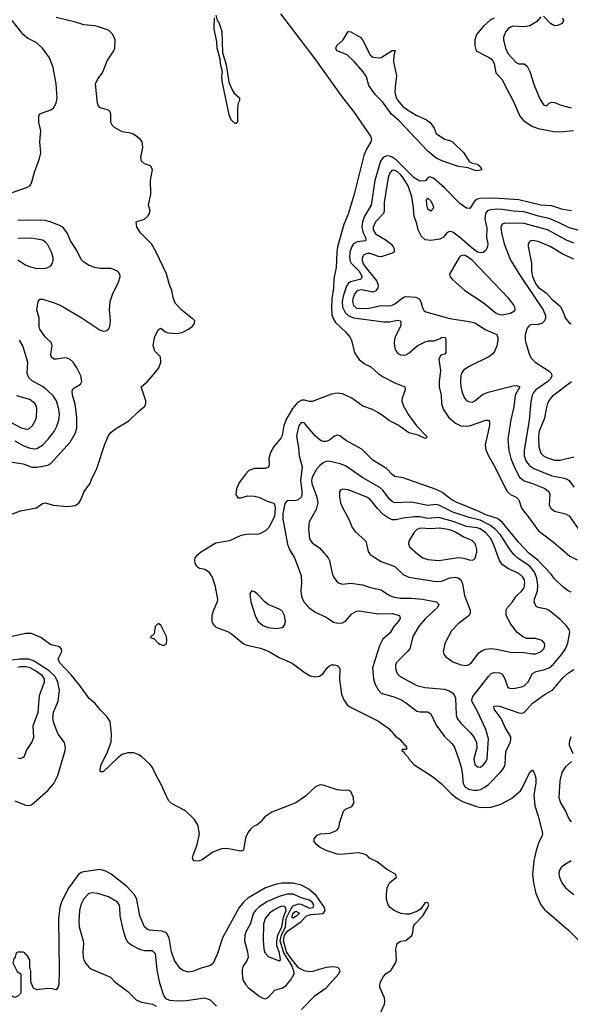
# Model space of a CAD drawing. Header units: inches. Extents: x 884549 to 1028252, y 526810 to 653624.
# Tile 709 of 1056: x 964464 to 968464, y 599748 to 606897. Entities that reach past the tile are written whole.
import ezdxf

# ---------------------------------------------------------------- set-up
doc = ezdxf.new("R2010")
doc.units = ezdxf.units.IN
doc.header["$MEASUREMENT"] = 0
doc.layers.add('A9569', color=7, linetype='Continuous')
doc.layers.add('A9660', color=7, linetype='Continuous')

msp = doc.modelspace()

# ---------------------------------------------------------------- linework, layer by layer
at = {"layer": 'A9569', "color": 5}
for points, elevation in [([(964439.5, 600000), (964446.4, 599986.4), (964474, 599970), (964472, 599830), (964454, 599810), (964430, 599798), (964369.3, 599829.3), (964365.6, 599865.6), (964350, 599888.7), (964337, 599930), (964325, 600000)], 2120), ([(964751.9, 600000), (964752.1, 599987.9), (964748, 599892), (964742.8, 599870), (964730, 599854), (964701.2, 599861.2), (964670, 599862.7), (964590, 599853.2), (964566, 599866), (964546, 599910), (964546, 599990), (964542, 600000)], 2120), ([(964993.1, 600000), (965125.3, 599945.3), (965155.5, 599910), (965250, 599840.3), (965310, 599780.9), (965350, 599764.7), (965428.9, 599748.9), (965454.7, 599734.7)], 2140), ([(965893.6, 599733.6), (965850, 599777.7), (965810, 599793.3), (965674.1, 599774.1), (965609.8, 599769.8), (965554.6, 599774.6), (965528.5, 599788.5), (965512.1, 599812.1), (965481.5, 599901.5), (965465.1, 599985.1), (965463.4, 600000)], 2140), ([(965757, 600000), (965730, 599988.7), (965690, 599982), (965650, 599992.6), (965640.5, 600000)], 2120), ([(966081.4, 600000), (966080.1, 599970), (966086.4, 599926.4), (966107.1, 599890), (966130, 599865.5), (966210, 599803.6), (966230, 599791.7), (966250, 599787.2), (966270, 599796.5), (966317.4, 599850), (966373.5, 599866.5), (966398.2, 599881.8), (966434.1, 599925.9), (966457.5, 599970), (966455.9, 599990), (966452, 600000)], 2140), ([(966512, 599710), (966610, 599812.7), (966691.7, 599868.3), (966782.2, 599970), (966792.7, 599990), (966788.6, 600000)], 2120), ([(966640.9, 600000), (966594.9, 599985.1), (966570, 599983.8), (966530, 599991.5), (966514.8, 600000)], 2120), ([(967079.2, 599670), (967115, 599750), (967117.9, 599770), (967115.3, 599795.3), (967081.6, 599870), (967079.5, 599890), (967084.5, 599910), (967107, 599950), (967123.7, 599970), (967163.6, 599996.4), (967165.9, 600000)], 2080)]:
    msp.add_lwpolyline(points, dxfattribs=dict(at, elevation=elevation))
at = {"layer": 'A9660', "color": 5}
for points, elevation in [([(966358.4, 606938.4), (966601.9, 606621.9), (966801.4, 606341.4), (966890.4, 606230), (967013.4, 606050), (967019.2, 606030), (967014.4, 606010), (966983.5, 605956.5), (966965, 605910), (966893.8, 605630), (966850, 605485.8), (966818.5, 605410), (966773.4, 605246.6), (966767.3, 605210), (966762.9, 605097.1), (966745.7, 605014.3), (966743.5, 604950), (966732.3, 604867.7), (966728.8, 604808.8), (966733, 604753), (966743.3, 604723.3), (966759, 604699), (966830.1, 604630), (966864.6, 604590), (966875.5, 604570), (966897.1, 604477.1), (966930, 604430.2), (966970, 604399), (967016, 604376), (967068.1, 604328.1), (967104, 604304), (967190, 604259.7), (967263.1, 604230), (967265.2, 604210), (967242.5, 604150), (967240.1, 604130), (967252.3, 604090), (967288.6, 604028.6), (967347.5, 603947.5), (967422, 603870), (967419.3, 603860.7), (967410, 603856), (967359.4, 603879.4), (967290, 603896.8), (967212.9, 603952.9), (967150, 603983.2), (967110, 604016.5), (967070, 604041.6), (967026.4, 604066.4), (966956.9, 604090), (966876.4, 604150), (966810, 604181.4), (966770, 604184.7), (966730, 604177.9), (966590, 604125.7), (966570, 604123.6), (966534.5, 604134.4), (966514.4, 604134.4), (966482.1, 604117.9), (966445.3, 604074.7), (966401.8, 603998.2), (966384.3, 603950), (966370, 603876.8), (966362, 603858), (966307.3, 603792.7), (966286.3, 603753.7), (966273.6, 603710), (966276.1, 603670), (966271.7, 603648.3), (966250, 603637), (966170, 603638.2), (966130, 603623.8), (966103.6, 603596.4), (966061.1, 603538.9), (966038.6, 603490), (966034.6, 603450), (966050, 603425.4), (966070, 603426), (966119.3, 603440.7), (966170, 603437.1), (966201.1, 603430), (966261.7, 603401.7), (966310, 603386.1), (966318.6, 603370), (966320.1, 603350), (966314.7, 603290), (966274.5, 603210), (966250, 603186.6), (966210, 603163.9), (966190, 603159), (966130, 603160.9), (966085.2, 603154.8), (966066, 603150), (965988.2, 603111.8), (965890, 603095.2), (965786, 603034), (965753.4, 603010), (965737.7, 602990), (965733.2, 602970), (965737.5, 602950), (965748.7, 602928.7), (965770, 602914.4), (965810, 602907.2), (965837, 602890), (965862, 602850), (965882.5, 602790), (965902.2, 602690), (965899.5, 602670), (965871.5, 602610), (965859.8, 602570), (965860.7, 602530), (965866.9, 602510), (965883.8, 602490), (965900.4, 602480.4), (965970, 602456), (965999.8, 602439.8), (966087.2, 602367.2), (966115.5, 602355.5), (966213.8, 602333.8), (966271.2, 602311.2), (966350, 602265.5), (966444, 602224), (966530, 602159.4), (966573.8, 602133.8), (966610, 602125.2), (966642, 602130), (966669.3, 602150.7), (966698.9, 602190), (966715.4, 602204.6), (966730, 602212.3), (966750, 602213), (966770, 602207.5), (966788.1, 602190), (966790, 602178.8), (966786.9, 602106.9), (966800.9, 602000.9), (966818.4, 601958.4), (966843.2, 601923.2), (966866.3, 601906.3), (967066, 601806), (967145.8, 601750), (967195, 601695), (967230, 601667.7), (967236.9, 601656.9), (967250.3, 601650), (967255.6, 601635.6), (967264, 601630), (967276.3, 601610), (967270, 601599), (967242.8, 601597.2), (967241, 601590), (967258.4, 601578.4), (967260.5, 601570), (967284.5, 601544.5), (967291.5, 601530), (967327.6, 601490), (967462.5, 601402.6), (967528.3, 601348.3), (967598.1, 601278.1), (967642.5, 601242.5), (967681.3, 601221.3), (967783.1, 601183.1), (967815.9, 601175.9), (967890, 601179.1), (967958.6, 601201.4), (968037.2, 601242.8), (968101.5, 601298.5), (968117.7, 601322.3), (968170, 601434), (968190, 601450.8), (968203.8, 601423.8), (968213.6, 601390), (968213.1, 601353.1), (968199.8, 601270), (968205.7, 601190), (968230, 601114.4), (968261.1, 600990), (968258.6, 600970), (968235.4, 600924.6), (968215.6, 600864.4), (968197.9, 600790), (968190.6, 600690), (968197.2, 600630), (968213.3, 600553.3), (968251.1, 600471.1), (968276.2, 600436.2), (968450, 600287.1), (968530, 600205.6)], 2080), ([(964293.8, 603266.2), (964470.8, 603330.8), (964587, 603353), (964630, 603383.2), (964649.5, 603390), (964710, 603372.1), (964810, 603362.5), (964866.3, 603370), (964893.3, 603386.7), (964909, 603410), (964932.8, 603470), (964973.6, 603526.4), (964990.5, 603570), (965023.2, 603630), (965084, 603816), (965110, 603878.9), (965130, 603901.4), (965168.4, 603930), (965256.2, 603983.8), (965326.9, 604053.1), (965372.9, 604090), (965381.4, 604110), (965380.3, 604130), (965348, 604230), (965390, 604268), (965450, 604337.6), (965474.2, 604370), (965490.8, 604410), (965488.1, 604448.1), (965447, 604490), (965434.5, 604530), (965444.5, 604590), (965470, 604644.7), (965490, 604656), (965524.7, 604630), (965542.9, 604622.9), (965610, 604617.7), (965650, 604628.1), (965690, 604649.1), (965718, 604670), (965734.8, 604690), (965735.8, 604710), (965730, 604718.4), (965645.4, 604785.4), (965596.4, 604836.4), (965581.4, 604870), (965568.5, 604930), (965551.7, 604971.7), (965530.6, 605050.6), (965454.5, 605214.5), (965422.5, 605270), (965341.4, 605350), (965315.1, 605390), (965309.7, 605430.3), (965371.4, 605448.6), (965395.6, 605470), (965406.9, 605490), (965411.5, 605510), (965399.6, 605550), (965417.9, 605630), (965415.6, 605730), (965428.5, 605810), (965415, 605835), (965370.7, 605850.7), (965349.8, 605870), (965343.5, 605896.5), (965358.2, 605970), (965354.9, 606010), (965339.2, 606030), (965290, 606064.9), (965270, 606072.3), (965210, 606081.4), (965153.2, 606113.2), (965136.2, 606130), (965127, 606150), (965127.4, 606210), (965120.2, 606230), (965110, 606240.9), (965050, 606257.3), (965034.9, 606274.9), (965030.4, 606290.4), (965016.2, 606430), (965032.4, 606467.6), (965066.6, 606510), (965101.1, 606598.9), (965148.6, 606670), (965156.8, 606690), (965157.4, 606750), (965141.6, 606790), (965110, 606819.5), (965043.1, 606843.1), (965010, 606852.8), (964930, 606859.9), (964870, 606879.9), (964730, 606911.9)], 2080), ([(964376.2, 605630), (964520.2, 605679.8), (964537.7, 605690), (964549.8, 605710), (964571, 605790), (964608.3, 605890), (964618.3, 605930), (964611, 606010), (964618, 606090), (964604.7, 606150), (964603.3, 606196.7), (964609.2, 606210), (964622, 606218), (964690, 606243.1), (964710, 606257.1), (964729.8, 606290.2), (964737.8, 606330), (964729.8, 606430), (964708.9, 606550), (964679.9, 606619.9), (964629.8, 606690), (964583.5, 606730), (964522, 606762), (964488.6, 606788.6), (964410.6, 606890)], 2120), ([(965889.5, 606930.5), (965899.3, 606890), (965910, 606876.3), (965933.8, 606813.8), (965937.4, 606657.4), (965964.9, 606570), (965984.2, 606444.2), (966007.1, 606387.1), (966022.2, 606362.2), (966060.7, 606330), (966060.7, 606310), (966050.5, 606290), (966046.6, 606253.4), (966046.8, 606153.2), (966036.8, 606143.2), (966030, 606142.7), (966000.9, 606170), (965984.9, 606204.9), (965935.4, 606450), (965933, 606487), (965937.6, 606517.6), (965924.9, 606564.9), (965920.7, 606610), (965899.7, 606690), (965896.6, 606736.6), (965877.4, 606830), (965880.7, 606910)], 2060), ([(967910, 606907.4), (967885.2, 606894.8), (967833.4, 606850), (967782.7, 606790), (967770.2, 606750), (967770.2, 606710.2), (967780.7, 606670), (967870, 606624.1), (967890, 606611.8), (967899.7, 606599.7), (967910, 606578), (967923.7, 606510), (967970, 606462.7), (967985.2, 606425.2), (968050, 606308.7), (968096.4, 606196.4), (968123.7, 606163.7), (968183.7, 606123.7), (968230, 606106.5), (968344.7, 606084.7), (968382.1, 606082.1), (968487.3, 606092.7)], 2120), ([(968250, 606916.4), (968218.5, 606881.5), (968170, 606852.1), (968125.6, 606845.6), (968050, 606849.8), (968030, 606843.5), (968012, 606830), (967996.9, 606810), (967979.7, 606770), (967979.7, 606750), (967994, 606690), (968010.8, 606650.8), (968070, 606585.3), (968090, 606575.6), (968130, 606576), (968150, 606559.6), (968170, 606519.5), (968202.1, 606422.1), (968241.7, 606321.7), (968270, 606279.5), (968290, 606270.4), (968311.6, 606290), (968330, 606298), (968350, 606296.3), (968396.9, 606276.9), (968470, 606257.5)], 2140), ([(968406.4, 606910), (968414.9, 606890), (968404, 606870), (968370, 606855.1), (968350, 606852.1), (968319.2, 606870), (968270, 606922.4)], 2140), ([(968473, 605510), (968410, 605519.4), (968330, 605544.8), (968250, 605550.7), (968090, 605588.1), (967910, 605602), (967810, 605598.7), (967787.1, 605592.9), (967770, 605581), (967733.8, 605526.2), (967710, 605527.8), (967662.3, 605562.3), (967550, 605676), (967470, 605746.6), (967443.7, 605756.3), (967431, 605750), (967412.5, 605727.5), (967370, 605723.6), (967330, 605749), (967198.2, 605878.2), (967170, 605898.6), (967150, 605907), (967130, 605909.1), (967103.8, 605896.2), (967086.3, 605870), (967043.3, 605730), (967018.1, 605550), (966970, 605470.6), (966954.7, 605430), (966949.8, 605390), (966959.9, 605350), (966979.3, 605310), (966975.3, 605290), (966915.6, 605284.4), (966890.1, 605270), (966875.1, 605244.9), (966863.7, 605210), (966859.1, 605170), (966864.7, 605144.7), (966872.6, 605130), (966930.1, 605070), (966952.9, 605030), (966944.9, 605015.1), (966934.9, 605010), (966867.2, 604992.8), (966850, 604980.6), (966837.6, 604962.4), (966813, 604890), (966806.4, 604850), (966808.8, 604810), (966829, 604770), (966850, 604748.4), (966890, 604731.3), (967110, 604702.5), (967150, 604703.3), (967210, 604715.8), (967230, 604710.3), (967233.5, 604690), (967230.1, 604670), (967190.1, 604590), (967183.8, 604550), (967188.9, 604510), (967195.6, 604495.6), (967210, 604476.1), (967230, 604464.1), (967250, 604460.6), (967270, 604464.3), (967290, 604476.5), (967350.6, 604529.4), (967410, 604557.3), (967435.1, 604564.9), (967476.1, 604563.9), (967518.3, 604581.7), (967530, 604591.9), (967554.9, 604590), (967560.9, 604570), (967560.5, 604479.5), (967552.8, 604467.2), (967530, 604464.4), (967522.3, 604457.7), (967509.2, 604430), (967520.2, 604350), (967510.9, 604270), (967512.3, 604230), (967525.9, 604170), (967528, 604110), (967540.5, 604070), (967579.3, 604010), (967630, 603967.6), (967670, 603947.7), (967710, 603944.5), (967732.1, 603947.9), (967850, 603990.2), (967870.2, 603990.2), (967876, 603976), (967876.6, 603950), (967845.7, 603810), (967850, 603774.8), (967869.1, 603730), (967907.2, 603667.2), (968006, 603470), (968030, 603450.2), (968070.2, 603430), (968090.5, 603410.5), (968108.7, 603350), (968163.5, 603283.5), (968230, 603188.9), (968342.2, 603102.2), (968461, 603001), (968514.2, 602974.2)], 2120), ([(968541.7, 605361.7), (968450, 605387.1), (968382.7, 605422.7), (968310, 605453.6), (968233, 605470), (968130, 605500.5), (968050, 605506.4), (967970, 605519.5), (967930, 605521.2), (967883.7, 605516.3), (967863.6, 605510), (967847, 605493), (967843.7, 605450), (967857.1, 605382.9), (967855.2, 605315.2), (967864.4, 605270), (967862, 605250), (967850, 605222), (967830, 605206), (967810, 605202.9), (967790, 605209.8), (967750, 605237.1), (967658.5, 605318.5), (967610, 605353.3), (967590, 605359.8), (967570, 605352.8), (967542, 605318), (967516.6, 605303.4), (967450, 605293.7), (967410, 605297.7), (967382.9, 605322.9), (967359.9, 605370), (967350, 605413.6), (967329.9, 605470), (967326, 605530), (967312.6, 605610), (967285.5, 605690), (967250, 605749.2), (967230, 605772.5), (967210, 605791.2), (967190, 605801.1), (967170, 605803.1), (967150, 605779.7), (967140.9, 605750), (967112.9, 605570), (967112.9, 605507.1), (967106.5, 605490), (967049.5, 605430), (967033, 605390), (967033, 605370), (967050, 605341.6), (967120.3, 605300.3), (967160.2, 605270), (967176.3, 605250), (967184.2, 605230), (967183.7, 605210), (967170, 605200.4), (967090, 605174.5), (967070, 605176.5), (967010, 605198.5), (966990, 605199.5), (966963.9, 605190), (966951.5, 605168.5), (966951.3, 605150), (966957.9, 605130), (966968.9, 605110), (967058.7, 604998.7), (967068.3, 604970), (967066.4, 604950), (967052.1, 604927.9), (967030, 604919.1), (966950, 604934.8), (966921.7, 604930), (966910, 604922.2), (966897, 604903), (966884.8, 604870), (966883.1, 604850), (966890, 604822.7), (966910, 604803.3), (966990, 604800.8), (967090, 604821.6), (967150, 604820.1), (967170, 604823.9), (967190, 604833.5), (967250, 604880.1), (967270, 604886.8), (967342.2, 604882.2), (967368.5, 604868.5), (967378, 604850), (967390, 604804), (967403.7, 604783.7), (967415.4, 604775.4), (967590, 604727.3), (967730, 604706), (967770, 604695.9), (967850, 604645.6), (967930.2, 604610.2), (967938, 604590), (967937.8, 604570), (967930, 604529.2), (967913.3, 604486.7), (967900.3, 604470), (967871.8, 604448.2), (967730, 604379.8), (967688.1, 604351.9), (967674, 604330), (967667.8, 604310), (967665.6, 604270), (967670, 604231.3), (967679.6, 604190), (967695.3, 604150), (967710, 604132.4), (967723.9, 604123.9), (967750, 604120.9), (967770, 604130.3), (967825.6, 604174.4), (967867.8, 604192.2), (968050, 604238.4), (968070, 604241), (968094.7, 604234.7), (968096.5, 604230), (968064.5, 604170), (968053.8, 604086.2), (968031, 603991), (968011.2, 603850), (968018, 603770), (968031.7, 603710), (968060.6, 603640.6), (968095.9, 603575.9), (968128.3, 603548.3), (968190.3, 603530), (968274.3, 603494.3), (968298.7, 603478.7), (968307.9, 603470), (968315.5, 603450), (968311.3, 603371.3), (968322.3, 603350), (968350, 603328), (968430, 603309.1), (968455, 603295.1), (968558.2, 603150)], 2140), ([(964410, 603684.4), (964490, 603672.5), (964553, 603647), (964591.5, 603648.5), (964670, 603662.9), (964690, 603675.2), (964830, 603828.3), (964868.3, 603891.7), (964878.4, 603930), (964879, 604010), (964866.4, 604106.4), (964850, 604161.2), (964845.7, 604194.3), (964848.6, 604211.4), (964857.7, 604222.3), (964907, 604250), (964915.1, 604270), (964907.6, 604310), (964879.8, 604370), (964853.3, 604410), (964830.9, 604430), (964810, 604438.8), (964790, 604440.9), (964731, 604431), (964713.2, 604433.2), (964694.3, 604450), (964690.9, 604470), (964701.5, 604530), (964696.4, 604550), (964651.6, 604591.6), (964634.2, 604614.2), (964611.9, 604650), (964606, 604670), (964606.2, 604730), (964589.1, 604790), (964597.7, 604850), (964610, 604866.7), (964630, 604867.6), (964710, 604844.6), (964762.7, 604822.7), (964910, 604734.4), (965050, 604642), (965070, 604635.5), (965090, 604636.5), (965109.9, 604650.1), (965119.1, 604670), (965123.4, 604710), (965115.8, 604790), (965121.1, 604850), (965137.8, 604902.2), (965182.8, 604990), (965195.5, 605030), (965191.3, 605051.3), (965174.7, 605070), (965130, 605089.8), (965050, 605090.9), (965010, 605096.8), (964970, 605112.1), (964930, 605135.1), (964910, 605155.6), (964880.4, 605220.4), (964834.5, 605290), (964810.4, 605350.4), (964776.8, 605390), (964750, 605405), (964686.3, 605430), (964650, 605438.9), (964530, 605441.9), (964450, 605437.6)], 2120), ([(968490, 605273.2), (968435.6, 605295.6), (968299.2, 605370), (968130, 605416.6), (967990, 605419.8), (967968.9, 605411.1), (967960.2, 605390), (967964.4, 605350), (967984.3, 605270), (968029.7, 605150), (968106.3, 605026.3), (968267.3, 604790), (968283.7, 604750), (968284.9, 604730), (968277.3, 604710), (968258, 604690), (968230, 604682.9), (968178.3, 604681.7), (968164.1, 604675.9), (968150, 604657), (968136.9, 604610), (968135.9, 604570), (968140.2, 604550), (968165.3, 604470), (968180, 604439.9), (968208, 604410), (968310, 604345.5), (968325, 604330), (968330.1, 604310), (968319.3, 604290), (968299.8, 604270), (968214.8, 604210), (968196.6, 604190), (968186.4, 604170), (968177.2, 604122.8), (968165.4, 603990), (968127.7, 603770), (968129.6, 603730), (968143.8, 603690), (968170, 603657.6), (968198.2, 603638.2), (968330, 603583.8), (968410.6, 603570.6), (968440.8, 603560.8), (968456.9, 603550), (968490, 603503.7)], 2160), ([(964450, 605153.1), (964510, 605115.6), (964543.1, 605103.1), (964590, 605091.4), (964650, 605091.6), (964670, 605096.5), (964690.8, 605109.2), (964704, 605130), (964707.4, 605150), (964706.6, 605170), (964695, 605210), (964670, 605261.3), (964650, 605284.4), (964630, 605295.3), (964550.3, 605309.7), (964450, 605308.4)], 2140), ([(968490, 605159.1), (968410, 605193.3), (968318.5, 605250), (968230, 605286.8), (968190, 605294.4), (968170, 605287.6), (968158.3, 605270), (968156.9, 605250), (968182.2, 605130), (968182.2, 605070), (968188.3, 605031.7), (968210, 604980.2), (968230, 604954.4), (968291.2, 604911.2), (968330, 604868.7), (968390, 604817.1), (968405.3, 604790), (968428.5, 604730), (968450, 604700.4), (968470, 604688.9)], 2180), ([(964430, 603839.8), (964490, 603804), (964530, 603787.3), (964570, 603780.9), (964590, 603784), (964630, 603808.5), (964670.9, 603850), (964714.1, 603905.9), (964735.3, 603944.7), (964749.9, 603990.1), (964754.1, 604030), (964749.9, 604070), (964731.8, 604130), (964710, 604163.5), (964660.6, 604210), (964630, 604232.7), (964554.2, 604274.2), (964530, 604297.6), (964518.9, 604330), (964523.7, 604410), (964487.5, 604530), (964463.7, 604570)], 2140), ([(968472.1, 604267.9), (968335.5, 604164.5), (968317.2, 604142.8), (968299.5, 604110), (968288.1, 604071.9), (968276.3, 604003.7), (968238, 603910), (968232.9, 603870), (968234.7, 603794.7), (968249.4, 603750), (968269.2, 603730), (968290, 603717.6), (968350, 603699.4), (968390, 603698.6), (968490, 603723.8)], 2180), ([(964406.3, 603970), (964470, 603935.1), (964510, 603924.3), (964530, 603927.3), (964556.5, 603950), (964579.8, 603990), (964585.8, 604010), (964589.9, 604070), (964586.4, 604090), (964575.7, 604110), (964538, 604138), (964444.7, 604164.7)], 2160), ([(968470, 602740.3), (968447.8, 602750), (968410, 602779.8), (968350, 602837.7), (968325.7, 602870), (968229.5, 602969.4), (968163.9, 603023.9), (968090, 603101.8), (967970, 603248.4), (967934.5, 603274.5), (967850, 603302), (967790, 603331.1), (967634.2, 603394.2), (967596.1, 603416.1), (967530, 603465.2), (967490, 603485), (967250.6, 603570.6), (967190, 603580.3), (967170, 603594.5), (967130, 603638.8), (967030, 603698.7), (966950, 603777.4), (966839.3, 603839.3), (966790, 603874.6), (966770, 603879.3), (966750, 603871.8), (966715.7, 603844.3), (966690, 603834), (966670, 603834.3), (966650, 603842.3), (966610, 603876.1), (966530, 603969.8), (966510, 603971.6), (966493.2, 603946.8), (966481.3, 603910), (966475.9, 603870), (966489.1, 603790), (966493.8, 603730), (966516.1, 603650), (966503.2, 603550), (966515, 603470), (966514.6, 603445.4), (966510, 603429.8), (966488.4, 603411.6), (966470, 603405.6), (966410, 603403.2), (966402.6, 603397.4), (966390, 603383.7), (966375, 603310), (966376.1, 603270), (966410.2, 603090), (966425.5, 603050), (966460.9, 602990), (966510, 602861), (966512.6, 602810), (966506.3, 602750), (966511.6, 602710), (966528.5, 602670), (966564.2, 602630), (966610, 602595.2), (966690, 602558.9), (966743.5, 602523.5), (966774.3, 602514.3), (966810, 602518.6), (966830, 602528.8), (966876.8, 602583.2), (966910, 602601.3), (966930, 602603.6), (967070, 602583.7), (967170, 602586.1), (967223.7, 602570), (967229.1, 602550), (967216, 602530), (967182.5, 602490), (967155.6, 602444.4), (967101.8, 602398.2), (967077.1, 602350), (967026.6, 602190), (967034.1, 602110), (967047.2, 602070), (967067.6, 602030), (967090, 602007.8), (967181.4, 601981.4), (967237.6, 601957.6), (967275.3, 601935.3), (967350, 601877.2), (967370, 601871.9), (967430, 601871.1), (967450, 601857.3), (967490, 601775.2), (967551.2, 601691.2), (967602.6, 601642.6), (967620, 601620), (967652.9, 601532.9), (967670.4, 601470.4), (967679.4, 601430), (967686.1, 601350), (967698.5, 601330), (967727.9, 601310), (967762.9, 601302.9), (967790, 601303.3), (967812.2, 601307.8), (967839, 601321), (967870, 601344), (967954, 601430), (967972, 601450), (967985.3, 601474.7), (967989.9, 601490), (967996.2, 601583.8), (968027.1, 601650), (968032.3, 601670), (968031.1, 601690), (967992.5, 601752.5), (967962.6, 601822.6), (967911.1, 601890), (967909, 601911), (967925.2, 601914.8), (967950, 601912.2), (968090, 601863.6), (968110, 601862.1), (968130, 601867.8), (968190, 601933.5), (968281.1, 601998.9), (968336.8, 602030), (968410, 602118.8), (968450, 602153.8), (968490, 602179.1)], 2120), ([(967165.9, 600000), (967194.5, 600045.5), (967200.9, 600070), (967197.4, 600150), (967207.2, 600190), (967230, 600205.5), (967270, 600211.3), (967311.9, 600248.1), (967320.1, 600270), (967325.5, 600314.5), (967335, 600330), (967393.3, 600390), (967430, 600450.6), (967436.5, 600470), (967430, 600483.6), (967410, 600487.8), (967378.9, 600441.1), (967355.2, 600424.8), (967297.1, 600402.9), (967270, 600401.4), (967232.5, 600407.5), (967184.1, 600430), (967154.6, 600450), (967142, 600470), (967129.9, 600510.1), (967128.4, 600548.4), (967133.9, 600590), (967141.1, 600610), (967151.4, 600630), (967202.2, 600670), (967196.8, 600690), (967130, 600729.1), (967061.3, 600781.3), (967005.7, 600810), (966987.9, 600827.9), (966960.6, 600840.6), (966926.6, 600846.6), (966795.3, 600835.3), (966770, 600837.7), (966690, 600865.1), (966647.2, 600887.2), (966617.7, 600910), (966603.5, 600930), (966603.5, 600950), (966624.6, 600975.4), (966650, 600984.5), (966719.3, 600990), (966766.3, 601010), (966783, 601030), (966789.6, 601070), (966815.6, 601150), (966830, 601164.4), (966876.6, 601183.4), (966892, 601208), (966890, 601249), (966870, 601294.2), (966850, 601302), (966810, 601299.8), (966770, 601304.2), (966670, 601338.6), (966650, 601340.7), (966616.3, 601330), (966539.9, 601260.1), (966470, 601211), (966296.1, 601143.9), (966244.9, 601110), (966212.9, 601070), (966188.5, 601050), (966162.2, 601037.8), (966140.4, 601019.6), (966123, 600997), (966104.3, 600955.7), (966090, 600866.6), (966070, 600859.3), (965970, 600878), (965930, 600877.1), (965866.9, 600853.1), (965790, 600796.9), (965769.4, 600789.4), (965730, 600786.6), (965720.7, 600810), (965723.5, 600830), (965754.5, 600905.5), (965771.3, 600988.7), (965758.5, 601050), (965731.6, 601091.6), (965670, 601153.3), (965567.1, 601207.1), (965546.5, 601226.5), (965490, 601349.7), (965452.9, 601412.9), (965430, 601467.3), (965410, 601492.4), (965350, 601546.6), (965330, 601558.9), (965292.7, 601572.7), (965250, 601574), (965210, 601560.9), (965179.5, 601540.5), (965070, 601435.3), (965055.1, 601435.1), (965050, 601439.3), (965048.1, 601450), (965055.4, 601490), (965096.9, 601570), (965128.3, 601651.7), (965132.4, 601710), (965121, 601801), (965098.7, 601838.7), (965050, 601886.7), (965012.5, 601932.5), (964970, 601967.6), (964902.3, 602062.3), (964839.6, 602139.6), (964753.9, 602230), (964743.8, 602256.2), (964771.6, 602310), (964767.3, 602327.3), (964758.1, 602338.1), (964745.3, 602345.3), (964690, 602358.4), (964618, 602410), (964550, 602440.7), (964510, 602439.8), (964385.9, 602414.1)], 2080), ([(964430, 601224.4), (964510, 601193.8), (964530, 601191.5), (964550, 601196.5), (964670, 601301.5), (964713.1, 601350), (964742.4, 601410), (964794, 601590), (964798.3, 601610), (964791.1, 601650), (964744.8, 601710), (964712.2, 601790), (964705.6, 601825.6), (964711.1, 601870), (964744.9, 601950), (964753.6, 602026.4), (964742.7, 602090), (964718.7, 602130), (964678.3, 602170), (964570, 602239.2), (964530, 602252.7), (964465.6, 602254.4), (964330, 602237)], 2120), ([(964450, 601536.4), (964470, 601532.7), (964490, 601543), (964499.3, 601550), (964515.1, 601590), (964552, 601648), (964566.5, 601686.5), (964563.2, 601770), (964597.9, 601870), (964609.2, 601990), (964643.9, 602090), (964643.9, 602110), (964630, 602133.5), (964579.9, 602170), (964540.3, 602190), (964510, 602197.6), (964470, 602197.4), (964450, 602192.6)], 2140), ([(968468.3, 601690), (968456.5, 601650), (968456.8, 601630), (968482.7, 601570)], 2120), ([(968473.5, 601510), (968428.3, 601471.7), (968403.4, 601430), (968389, 601370), (968380.1, 601250), (968392.1, 601210), (968427.9, 601150), (968453.6, 601093.6), (968470, 601073.8)], 2120), ([(968470, 600789), (968430, 600766), (968398.7, 600741.3), (968383.5, 600716.5), (968380.9, 600690), (968385, 600670), (968403.2, 600630), (968430, 600594.4), (968490, 600544.9)], 2120), ([(965640.5, 600000), (965630, 600008.2), (965590, 600066.6), (965567.1, 600130), (965550.8, 600230), (965530, 600267.1), (965499.9, 600279.9), (965407.3, 600287.3), (965390, 600294.2), (965371.2, 600311.2), (965337.8, 600390), (965315.5, 600510), (965299.9, 600539.9), (965272.9, 600572.9), (965242.8, 600602.8), (965130, 600692.7), (965090, 600714.7), (965050, 600725.6), (964930, 600710.7), (964910, 600703.8), (964891.6, 600690), (964819.7, 600590), (964768.2, 600491.8), (964756.1, 600450), (964746.4, 600366.4), (964751.9, 600000)], 2120), ([(966514.8, 600000), (966490, 600013.8), (966429, 600090), (966403.6, 600130), (966380, 600210), (966388, 600250), (966410, 600278.4), (966509.2, 600350), (966548.9, 600391.1), (966580.2, 600399.8), (966670, 600406.6), (966684, 600430), (966679.6, 600450), (966618.8, 600538.8), (966563.8, 600583.8), (966511.8, 600611.8), (966450, 600627.8), (966371.8, 600628.2), (966330, 600621.2), (966250, 600593.5), (966122, 600518), (966090, 600489.9), (966058.8, 600450), (965936.5, 600230), (965902.3, 600117.7), (965870, 600046.6), (965850, 600029.6), (965790, 600013.8), (965757, 600000)], 2120), ([(965463.4, 600000), (965450, 600113.6), (965430, 600137.4), (965370, 600137.3), (965342.4, 600142.4), (965276.3, 600176.3), (965250, 600196.2), (965232.2, 600232.2), (965216.5, 600290), (965194.6, 600390), (965192.1, 600452.1), (965187.4, 600470), (965174, 600490), (965110, 600527.9), (965032.8, 600552.8), (964990, 600556.3), (964970, 600551.9), (964956.5, 600543.5), (964930, 600514.6), (964907.9, 600470), (964899.8, 600430), (964893.5, 600350), (964897.3, 600310), (964926.2, 600210), (964928.2, 600190), (964922, 600130), (964925.4, 600090), (964930.2, 600070), (964944.2, 600044.2), (964970, 600014.4), (964990, 600001.3), (964993.1, 600000)], 2140), ([(966452, 600000), (966440.4, 600030), (966382.5, 600122.5), (966357.2, 600210), (966365.2, 600250), (966395.5, 600310), (966399.6, 600370), (966435.6, 600444.4), (966450, 600463.3), (966490, 600476.9), (966510, 600475.7), (966570, 600445.6), (966597.3, 600450), (966601.2, 600470), (966589.9, 600490), (966570, 600503.4), (966517.4, 600517.4), (966450, 600548), (966407.6, 600547.6), (966350, 600531), (966265.4, 600494.6), (966204.4, 600455.6), (966177.4, 600430), (966163.9, 600410), (966137.9, 600330), (966106.6, 600273.4), (966098.8, 600250), (966097.3, 600210), (966119.4, 600130), (966122.9, 600090), (966115.5, 600064.5), (966090.2, 600029.8), (966081.8, 600010), (966081.4, 600000)], 2140), ([(964542, 600000), (964538, 600010), (964538, 600070), (964520.4, 600100.4), (964506, 600110), (964502, 600122), (964490, 600126), (964450, 600126), (964438, 600122), (964432, 600090), (964422, 600078), (964414, 600050), (964439.5, 600000)], 2120), ([(966788.6, 600000), (966786.1, 600006.1), (966774.7, 600014.7), (966739.5, 600020.5), (966690, 600015.8), (966640.9, 600000)], 2120)]:
    msp.add_lwpolyline(points, dxfattribs=dict(at, elevation=elevation))
for points, elevation in [([(967070, 606618.8), (967090, 606623), (967170, 606673.4), (967192, 606672), (967182.9, 606637.1), (967180.5, 606590), (967202.4, 606490), (967191.1, 606408.9), (967190.2, 606370.2), (967198.6, 606330), (967210.2, 606310), (967245.8, 606270), (967281.1, 606241.1), (967343.7, 606203.7), (967420.5, 606170), (967446.4, 606150), (967475.3, 606110), (967490.7, 606070), (967550, 606030.4), (967590, 606019.5), (967607.3, 606010), (967690.7, 605930.7), (967730, 605866.8), (967750, 605854), (967790, 605846.7), (967810, 605830.5), (967820.5, 605810), (967810, 605803.5), (967790, 605799.2), (967770, 605802), (967721.5, 605821.5), (967652.7, 605830), (967537, 605870), (967490, 605891.4), (967430, 605941.6), (967221.6, 606161.6), (967164.9, 606210), (967099.2, 606299.2), (967049.9, 606350), (967000.1, 606420.1), (966982.5, 606482.6), (966959.2, 606519.2), (966893.8, 606593.8), (966842.7, 606642.7), (966768.7, 606670), (966761.4, 606690), (966769.2, 606710), (966813.3, 606750), (966849.7, 606810.3), (966870, 606808.4), (966938.4, 606770), (966954, 606750), (967010, 606642), (967030, 606624.7)], 2080), ([(967450, 605505.7), (967430, 605520.5), (967420.9, 605550), (967419.7, 605590), (967430, 605600.3), (967450, 605581.7), (967466, 605550), (967470, 605529.3)], 2120), ([(967690, 605186.3), (967670, 605181.4), (967655.6, 605170), (967586, 605050), (967590.6, 605030), (967607.7, 605010), (967698.4, 604930), (967830, 604844), (967925.9, 604765.9), (967950, 604756.1), (967970, 604754), (968030, 604766.8), (968058, 604782), (968063.4, 604790), (968061.3, 604810), (968051, 604830), (968014.5, 604874.5), (967750, 605150.7), (967710, 605179.2)], 2160), ([(966710, 603690.7), (966690, 603687.8), (966670, 603678.2), (966641.5, 603658.5), (966623.4, 603636.6), (966590, 603574.8), (966583.3, 603550), (966585.8, 603530), (966623.8, 603430), (966629.6, 603390), (966619.2, 603340.7), (966567.2, 603250), (966563, 603197), (966570, 603128.2), (966590, 603098), (966642.2, 603062.2), (966704.2, 602990), (966714.3, 602970), (966735.2, 602875.2), (966746.2, 602846.2), (966770, 602814.9), (966785.3, 602805.2), (966810, 602798), (966870, 602804.5), (966953.5, 602793.5), (967013.1, 602773.1), (967090, 602757.6), (967150, 602716.9), (967184.2, 602704.2), (967230, 602697.5), (967310, 602697.9), (967390.7, 602689.3), (967490.1, 602670.1), (967510.2, 602650.2), (967500.3, 602630), (967412.4, 602550), (967365.3, 602494.7), (967321.2, 602418.8), (967297.3, 602330), (967282.6, 602310), (967202.2, 602230), (967195, 602210), (967196.1, 602176), (967206, 602150), (967227, 602127), (967350, 602062.6), (967407.8, 602047.8), (967550, 602036.9), (967584.8, 602024.8), (967609.3, 602009.3), (967623.1, 601990), (967628.9, 601970), (967635, 601850), (967643.4, 601823.4), (967667.9, 601790), (967738.7, 601718.7), (967764.7, 601684.7), (967782.8, 601650), (967786.2, 601610), (967763.2, 601530), (967769.4, 601490), (967790, 601471.5), (967810, 601470.2), (967830, 601483.6), (967851.4, 601508.6), (967861.1, 601530), (967870, 601675.3), (967850, 601742), (967792, 601870), (967748.8, 601950), (967750.7, 601970), (967757.1, 601982.9), (967870, 602127.6), (967890, 602148.9), (967910, 602156.9), (967950, 602155.5), (967970, 602145.2), (967989.4, 602110), (968010, 602048.2), (968030, 602041.1), (968063.2, 602043.2), (968110, 602052.2), (968130, 602060.7), (968158.4, 602090), (968189.2, 602150.8), (968215.8, 602164.2), (968270, 602175.5), (968310, 602191), (968342.4, 602217.6), (968401.5, 602290), (968429.8, 602330), (968446.6, 602370), (968461.1, 602450), (968455.8, 602470), (968436.9, 602496.9), (968390, 602542.7), (968310, 602606.6), (968290, 602617.7), (968230, 602628.4), (968217.2, 602637.2), (968201, 602670), (968202.8, 602690), (968224.9, 602750), (968229, 602791), (968222, 602842), (968204.6, 602884.6), (968169.2, 602930), (968085.8, 602985.8), (968054.3, 603014.3), (968027.6, 603047.6), (967956.8, 603156.8), (967918, 603198), (967884.5, 603224.5), (967810, 603264.1), (967730, 603283.2), (967610, 603320.1), (967510, 603372.1), (967490, 603377.9), (967430, 603369.9), (967310, 603393.3), (967187.3, 603390), (967170, 603397.8), (967150, 603416.4), (967101.5, 603481.5), (967080.5, 603500.5), (966956.9, 603570), (966830, 603658.5), (966792.9, 603672.9)], 2140), ([(966812, 603488), (966797.3, 603482.7), (966786.4, 603470), (966786.4, 603433.6), (966795.8, 603390), (966811.5, 603350), (966854.3, 603270), (966879.5, 603210), (966901.7, 603181.7), (966977.8, 603110), (966995.8, 603035.8), (967010, 603014.9), (967023.7, 603003.7), (967090, 602963.6), (967190, 602925.5), (967250, 602869), (967290, 602850.2), (967490, 602816.6), (967530, 602820.9), (967590, 602843.5), (967630, 602850.2), (967650, 602844.7), (967668.7, 602828.7), (967680.3, 602800.3), (967696.3, 602716.3), (967736.9, 602610), (967737.3, 602590), (967730, 602569.7), (967648.5, 602511.5), (967600.6, 602459.4), (967551.7, 602368.3), (967539.5, 602310), (967544.9, 602290), (967559.3, 602270), (967610, 602234.9), (967670, 602212.6), (967710, 602208), (967730, 602214.3), (967745.7, 602230), (967799, 602301), (967822.6, 602317.4), (967850, 602326.9), (967890, 602330.1), (967927.1, 602327.1), (968030, 602304.9), (968130, 602301.6), (968190, 602291.5), (968210, 602292.5), (968238.3, 602301.7), (968253.3, 602310), (968270.6, 602330), (968278, 602350), (968276.8, 602370), (968260.5, 602390), (968210, 602402.9), (968144.7, 602404.8), (968117.4, 602417.4), (968075.1, 602450), (968030, 602511.6), (967999, 602570), (967999.2, 602610), (968008.5, 602630), (968043.2, 602670), (968070, 602710.2), (968111.8, 602750), (968127.9, 602772.1), (968134, 602810), (968130.5, 602830), (968119.4, 602850), (968090, 602876.5), (968010, 602913.1), (967970, 602942), (967950, 602971.1), (967907.3, 603090), (967885.8, 603130), (967851.4, 603170), (967810, 603199.7), (967787.7, 603207.7), (967710, 603217.2), (967613.8, 603253.8), (967510, 603282.7), (967430, 603274.3), (967370, 603286.1), (967330, 603288.4), (967250, 603278), (967195.3, 603264.7), (967170, 603266.5), (967139.9, 603279.9), (967105, 603305), (967064.9, 603344.9), (967012.8, 603410), (966986.4, 603430), (966850, 603482.7)], 2160), ([(967515.1, 603204.9), (967450, 603200.1), (967375.5, 603204.5), (967350, 603195.5), (967327.1, 603170), (967290.3, 603110), (967287.9, 603090), (967296.9, 603070), (967355.8, 603015.8), (967394, 602990), (967430, 602976.3), (967510, 602969.4), (967650, 602991.7), (967690, 602987.2), (967730, 602974.3), (967750, 602972.3), (967763, 602977), (967773.8, 602986.2), (967785.2, 603030), (967785.7, 603050), (967778.8, 603078.8), (967770, 603095.4), (967750, 603114.6), (967690, 603140.5), (967630, 603176), (967590, 603193.4)], 2180), ([(966147.3, 602750), (966136.5, 602723.5), (966143, 602670), (966175.3, 602570), (966195.4, 602530), (966230, 602499.4), (966270, 602482.8), (966330, 602476.8), (966370, 602484.2), (966379.7, 602490), (966390, 602505.5), (966394.8, 602530), (966388.5, 602570), (966370, 602605.1), (966350, 602618), (966270, 602650.8), (966247.1, 602667.1), (966190, 602728.3), (966170, 602743)], 2120), ([(965470, 602512.1), (965449.1, 602490), (965442, 602438), (965430, 602426), (965418, 602422), (965414, 602410), (965441, 602401), (965470.3, 602370), (965483.6, 602363.6), (965510, 602354), (965530, 602365.5), (965533.9, 602390), (965530, 602418.2), (965490, 602500.4)], 2080), ([(966370, 600459.4), (966350, 600452.8), (966305.5, 600430), (966278.1, 600410), (966247.9, 600370), (966236.2, 600330), (966232.7, 600212.7), (966237.4, 600150), (966243.5, 600130), (966250, 600115.8), (966270, 600094), (966350, 600064), (966358, 600070), (966357.3, 600090), (966350, 600128.4), (966333.5, 600173.5), (966331.5, 600210), (966340.6, 600250), (966367.7, 600310), (966380, 600380), (966399.9, 600430), (966396.3, 600450), (966390, 600458.8)], 2160), ([(966450, 600373.2), (966440.6, 600380.6), (966450, 600411), (966470, 600425.1), (966496.9, 600410), (966470, 600385.8)], 2120)]:
    msp.add_lwpolyline(points, close=True, dxfattribs=dict(at, elevation=elevation))

doc.saveas('drawing.dxf')
